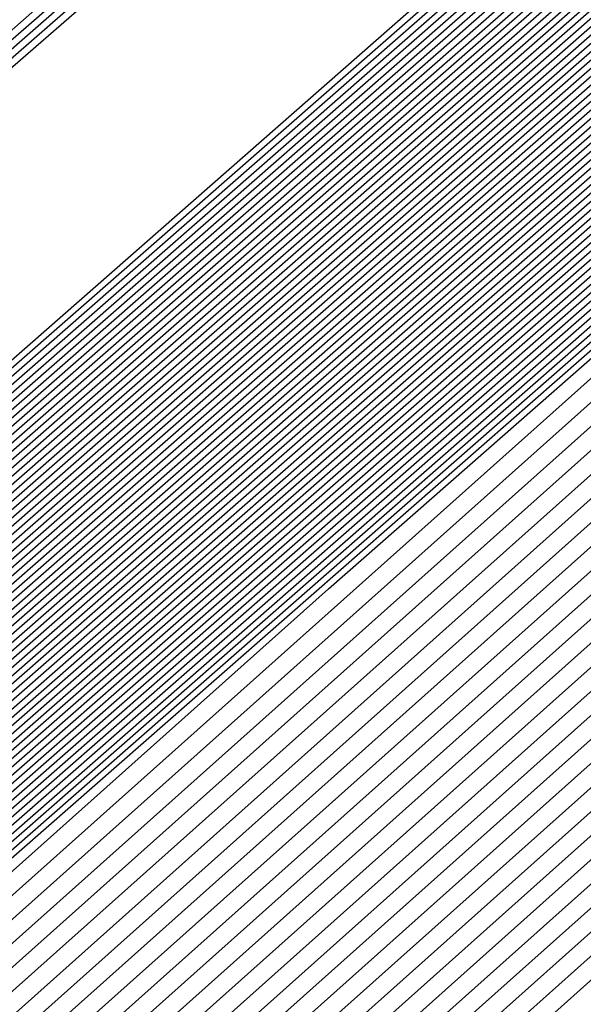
# Model space of a CAD drawing. Extents: x 3249832 to 3255657, y 13789405 to 13793316.
# Tile 876 of 1056: x 3253210.4593 to 3253210.526, y 13791259.2451 to 13791259.3617. Entities that reach past the tile are written whole.
import ezdxf

# ---------------------------------------------------------------- set-up
doc = ezdxf.new("R2010")
doc.units = 0
doc.header["$LTSCALE"] = 100
doc.header["$MEASUREMENT"] = 0
for name, color, linetype in [('GRATIO_03231_CON', 1, 'CONTINUOUS'), ('GRATIO_0323_ICON', 1, 'CONTINUOUS'), ('TARGETS_EAST', 7, 'CONTINUOUS')]:
    doc.layers.add(name, color=color, linetype=linetype)

# ---------------------------------------------------------------- blocks, each defined once
blk = doc.blocks.new('Gratio_032316_contours')
at = {"layer": 'GRATIO_03231_CON', "color": 5, "linetype": 'Continuous', "flags": 128}
for points in [[(3253177.70476, 13791230.76607), (3253185.64303, 13791237.6854), (3253200.73452, 13791250.86558), (3253218.81586, 13791266.66175), (3253234.29107, 13791280.18146), (3253242.95182, 13791287.74673), (3253246.1404, 13791290.53731), (3253246.58674, 13791290.94735), (3253247.01436, 13791291.36584), (3253250.12102, 13791294.16091), (3253258.59804, 13791301.69555), (3253273.79626, 13791315.14336), (3253291.70456, 13791330.92064), (3253306.97134, 13791344.25434)], [(3253177.08958, 13791230.22308), (3253185.23257, 13791237.32386), (3253200.48686, 13791250.64779), (3253218.68507, 13791266.54661), (3253234.23556, 13791280.13216), (3253242.93567, 13791287.7318), (3253246.13883, 13791290.53495), (3253246.58745, 13791290.94656), (3253247.00766, 13791291.35773), (3253250.06022, 13791294.10413), (3253258.38961, 13791301.50754), (3253273.32314, 13791314.72115), (3253290.91956, 13791330.22366), (3253305.92046, 13791343.32515)], [(3253176.47441, 13791229.68009), (3253184.82211, 13791236.96232), (3253200.23919, 13791250.42999), (3253218.55428, 13791266.43148), (3253234.18004, 13791280.08287), (3253242.91952, 13791287.71687), (3253246.13725, 13791290.53258), (3253246.58817, 13791290.94576), (3253247.00095, 13791291.34963), (3253249.99942, 13791294.04734), (3253258.18118, 13791301.31953), (3253272.85003, 13791314.29894), (3253290.13456, 13791329.52668), (3253304.86958, 13791342.39595)], [(3253175.24407, 13791228.59412), (3253184.00119, 13791236.23925), (3253199.74387, 13791249.99439), (3253218.2927, 13791266.20121), (3253234.069, 13791279.98429), (3253242.88721, 13791287.687), (3253246.13411, 13791290.52786), (3253246.58959, 13791290.94417), (3253246.98754, 13791291.33342), (3253249.87782, 13791293.93376), (3253257.76432, 13791300.94351), (3253271.9038, 13791313.45451), (3253288.56457, 13791328.13272), (3253302.76783, 13791340.53756)], [(3253196.57706, 13791247.03615), (3253203.47105, 13791253.1938), (3253218.75951, 13791266.60126), (3253234.06971, 13791279.98413), (3253242.88772, 13791287.68662), (3253246.13462, 13791290.52731), (3253246.59031, 13791290.94338), (3253246.98083, 13791291.32532), (3253249.81702, 13791293.87697), (3253257.55589, 13791300.7555), (3253271.43068, 13791313.0323), (3253287.77957, 13791327.43574), (3253301.71695, 13791339.60837)], [(3253196.71057, 13791247.15254), (3253203.58621, 13791253.29381), (3253218.83398, 13791266.66558), (3253234.10345, 13791280.01283), (3253242.89801, 13791287.6948), (3253246.13636, 13791290.52784), (3253246.59102, 13791290.94258), (3253246.97413, 13791291.31721), (3253249.75622, 13791293.82018), (3253257.34746, 13791300.56749), (3253270.95757, 13791312.61009), (3253286.99457, 13791326.73875), (3253300.66608, 13791338.67918)], [(3253196.84408, 13791247.26894), (3253203.70137, 13791253.39382), (3253218.90845, 13791266.7299), (3253234.13718, 13791280.04153), (3253242.9083, 13791287.70297), (3253246.13809, 13791290.52836), (3253246.59174, 13791290.94178), (3253246.96742, 13791291.30911), (3253249.69542, 13791293.76339), (3253257.13903, 13791300.37948), (3253270.48445, 13791312.18788), (3253286.20957, 13791326.04177), (3253299.6152, 13791337.74998)], [(3253197.11109, 13791247.50174), (3253203.93169, 13791253.59384), (3253219.0574, 13791266.85855), (3253234.20465, 13791280.09892), (3253242.92888, 13791287.71932), (3253246.14156, 13791290.52941), (3253246.59316, 13791290.94019), (3253246.95401, 13791291.2929), (3253249.57383, 13791293.64981), (3253256.72217, 13791300.00346), (3253269.53822, 13791311.34346), (3253284.63958, 13791324.64781), (3253297.51345, 13791335.89159)], [(3253197.2446, 13791247.61813), (3253204.04685, 13791253.69384), (3253219.13187, 13791266.92287), (3253234.23839, 13791280.12762), (3253242.93918, 13791287.72749), (3253246.1433, 13791290.52994), (3253246.59388, 13791290.9394), (3253246.9473, 13791291.28479), (3253249.51303, 13791293.59302), (3253256.51374, 13791299.81545), (3253269.06511, 13791310.92125), (3253283.85458, 13791323.95083), (3253296.46257, 13791334.9624)], [(3253197.37811, 13791247.73453), (3253204.16201, 13791253.79385), (3253219.20635, 13791266.98719), (3253234.27212, 13791280.15631), (3253242.94947, 13791287.73567), (3253246.14503, 13791290.53046), (3253246.59459, 13791290.9386), (3253246.9406, 13791291.27669), (3253249.45223, 13791293.53623), (3253256.30531, 13791299.62744), (3253268.59199, 13791310.49904), (3253283.06958, 13791323.25385), (3253295.41169, 13791334.0332)], [(3253197.51162, 13791247.85093), (3253204.27717, 13791253.89386), (3253219.28082, 13791267.05151), (3253234.30586, 13791280.18501), (3253242.95976, 13791287.74384), (3253246.14676, 13791290.53099), (3253246.5953, 13791290.9378), (3253246.93389, 13791291.26859), (3253249.39143, 13791293.47944), (3253256.09688, 13791299.43942), (3253268.11888, 13791310.07683), (3253282.28459, 13791322.55687), (3253294.36082, 13791333.10401)], [(3253197.77863, 13791248.08372), (3253204.50749, 13791254.09388), (3253219.42977, 13791267.18016), (3253234.37333, 13791280.2424), (3253242.98034, 13791287.76019), (3253246.15023, 13791290.53204), (3253246.59673, 13791290.93621), (3253246.92048, 13791291.25238), (3253249.26983, 13791293.36586), (3253255.68002, 13791299.0634), (3253267.17265, 13791309.2324), (3253280.71459, 13791321.16291), (3253292.25906, 13791331.24562), (3253298.86322, 13791336.86351)], [(3253197.91214, 13791248.20012), (3253204.62265, 13791254.19388), (3253219.50424, 13791267.24448), (3253234.40706, 13791280.2711), (3253242.99064, 13791287.76837), (3253246.15197, 13791290.53257), (3253246.59744, 13791290.93542), (3253246.91378, 13791291.24427), (3253249.20903, 13791293.30907), (3253255.47159, 13791298.87539), (3253266.69953, 13791308.81019), (3253279.9296, 13791320.46593), (3253291.20819, 13791330.31643), (3253297.66843, 13791335.81202)], [(3253198.04565, 13791248.31651), (3253204.73781, 13791254.29389), (3253219.57872, 13791267.3088), (3253234.4408, 13791280.2998), (3253243.00093, 13791287.77654), (3253246.1537, 13791290.53309), (3253246.59816, 13791290.93462), (3253246.90707, 13791291.23617), (3253249.14823, 13791293.25228), (3253255.26316, 13791298.68738), (3253266.22642, 13791308.38798), (3253279.1446, 13791319.76895), (3253290.15731, 13791329.38723), (3253296.47364, 13791334.76054)], [(3253198.17916, 13791248.43291), (3253204.85297, 13791254.3939), (3253219.65319, 13791267.37312), (3253234.47453, 13791280.32849), (3253243.01122, 13791287.78471), (3253246.15544, 13791290.53362), (3253246.59887, 13791290.93382), (3253246.90036, 13791291.22806), (3253249.08743, 13791293.19549), (3253255.05473, 13791298.49937), (3253265.7533, 13791307.96577), (3253278.3596, 13791319.07197), (3253289.10643, 13791328.45804), (3253295.27885, 13791333.70905)], [(3253198.44617, 13791248.6657), (3253205.08329, 13791254.59392), (3253219.80214, 13791267.50177), (3253234.542, 13791280.38589), (3253243.0318, 13791287.80106), (3253246.15891, 13791290.53467), (3253246.6003, 13791290.93223), (3253246.88695, 13791291.21186), (3253248.96583, 13791293.08191), (3253254.63787, 13791298.12335), (3253264.80707, 13791307.12135), (3253276.7896, 13791317.678), (3253287.00468, 13791326.59965), (3253292.88927, 13791331.60608), (3253295.95133, 13791334.07094)], [(3253198.57968, 13791248.7821), (3253205.19845, 13791254.69392), (3253219.87661, 13791267.56609), (3253234.57574, 13791280.41459), (3253243.04209, 13791287.80924), (3253246.16064, 13791290.53519), (3253246.60101, 13791290.93144), (3253246.88025, 13791291.20375), (3253248.90503, 13791293.02512), (3253254.42944, 13791297.93534), (3253264.33396, 13791306.69914), (3253276.00461, 13791316.98102), (3253285.9538, 13791325.67045), (3253291.69448, 13791330.55459), (3253294.7416, 13791333.01142)], [(3253198.71319, 13791248.8985), (3253205.31361, 13791254.79393), (3253219.95108, 13791267.63041), (3253234.60947, 13791280.44328), (3253243.05239, 13791287.81741), (3253246.16237, 13791290.53572), (3253246.60172, 13791290.93064), (3253246.87354, 13791291.19565), (3253248.84423, 13791292.96834), (3253254.22101, 13791297.74733), (3253263.86084, 13791306.27693), (3253275.21961, 13791316.28404), (3253284.90293, 13791324.74126), (3253290.49969, 13791329.50311), (3253293.53187, 13791331.9519)], [(3253198.8467, 13791249.0149), (3253205.42877, 13791254.89394), (3253220.02556, 13791267.69473), (3253234.64321, 13791280.47198), (3253243.06268, 13791287.82558), (3253246.16411, 13791290.53624), (3253246.60244, 13791290.92984), (3253246.86684, 13791291.18754), (3253248.78343, 13791292.91155), (3253254.01258, 13791297.55932), (3253263.38773, 13791305.85472), (3253274.43461, 13791315.58706), (3253283.85205, 13791323.81207), (3253289.3049, 13791328.45162), (3253292.32214, 13791330.89237), (3253295.39879, 13791333.38715)], [(3253199.11371, 13791249.24769), (3253205.65909, 13791255.09396), (3253220.17451, 13791267.82338), (3253234.71068, 13791280.52937), (3253243.08326, 13791287.84193), (3253246.16758, 13791290.53729), (3253246.60386, 13791290.92825), (3253246.85342, 13791291.17133), (3253248.66183, 13791292.79797), (3253253.59572, 13791297.1833), (3253262.4415, 13791305.01029), (3253272.86462, 13791314.1931), (3253281.7503, 13791321.95368), (3253286.91532, 13791326.34865), (3253289.90268, 13791328.77333), (3253293.18693, 13791331.45768)], [(3253199.24722, 13791249.36409), (3253205.77425, 13791255.19397), (3253220.24898, 13791267.8877), (3253234.74441, 13791280.55807), (3253243.09355, 13791287.85011), (3253246.16931, 13791290.53782), (3253246.60458, 13791290.92746), (3253246.84672, 13791291.16323), (3253248.60103, 13791292.74118), (3253253.38729, 13791296.99529), (3253261.96839, 13791304.58808), (3253272.07962, 13791313.49612), (3253280.69942, 13791321.02448), (3253285.72053, 13791325.29717), (3253288.69295, 13791327.71381), (3253292.081, 13791330.49295), (3253297.61917, 13791335.1971)], [(3253199.38073, 13791249.48048), (3253205.88941, 13791255.29397), (3253220.32345, 13791267.95202), (3253234.77815, 13791280.58677), (3253243.10385, 13791287.85828), (3253246.17105, 13791290.53834), (3253246.60529, 13791290.92666), (3253246.84001, 13791291.15513), (3253248.54023, 13791292.68439), (3253253.17886, 13791296.80728), (3253261.49527, 13791304.16587), (3253271.29462, 13791312.79914), (3253279.64854, 13791320.09529), (3253284.52574, 13791324.24568), (3253287.48322, 13791326.65429), (3253290.97507, 13791329.52822), (3253296.71525, 13791334.41022)], [(3253199.51424, 13791249.59688), (3253206.00457, 13791255.39398), (3253220.39793, 13791268.01634), (3253234.81188, 13791280.61546), (3253243.11414, 13791287.86646), (3253246.17278, 13791290.53887), (3253246.606, 13791290.92586), (3253246.83331, 13791291.14702), (3253248.47943, 13791292.6276), (3253252.97044, 13791296.61927), (3253261.02215, 13791303.74366), (3253270.50962, 13791312.10216), (3253278.59767, 13791319.16609), (3253283.33095, 13791323.1942), (3253286.27349, 13791325.59476), (3253289.86914, 13791328.56348), (3253295.81132, 13791333.62334)], [(3253199.78125, 13791249.82967), (3253206.23489, 13791255.594), (3253220.54687, 13791268.14499), (3253234.87935, 13791280.67286), (3253243.13472, 13791287.8828), (3253246.17625, 13791290.53992), (3253246.60743, 13791290.92427), (3253246.8199, 13791291.13081), (3253248.35784, 13791292.51402), (3253252.55358, 13791296.24325), (3253260.07593, 13791302.89924), (3253268.93963, 13791310.70819), (3253276.49591, 13791317.3077), (3253280.94137, 13791321.09123), (3253283.85403, 13791323.47572), (3253287.65728, 13791326.63402), (3253294.00347, 13791332.04958)], [(3253199.91476, 13791249.94607), (3253206.35005, 13791255.69401), (3253220.62135, 13791268.20931), (3253234.91309, 13791280.70156), (3253243.14501, 13791287.89098), (3253246.17798, 13791290.54045), (3253246.60814, 13791290.92348), (3253246.81319, 13791291.12271), (3253248.29704, 13791292.45723), (3253252.34515, 13791296.05524), (3253259.60281, 13791302.47703), (3253268.15463, 13791310.01121), (3253275.44504, 13791316.37851), (3253279.74658, 13791320.03974), (3253282.6443, 13791322.4162), (3253286.55135, 13791325.66929), (3253293.09954, 13791331.2627), (3253300.79521, 13791337.86923)], [(3253200.04827, 13791250.06247), (3253206.46521, 13791255.79401), (3253220.69582, 13791268.27363), (3253234.94682, 13791280.73025), (3253243.15531, 13791287.89915), (3253246.17972, 13791290.54097), (3253246.60886, 13791290.92268), (3253246.80649, 13791291.1146), (3253248.23624, 13791292.40044), (3253252.13672, 13791295.86723), (3253259.1297, 13791302.05482), (3253267.36963, 13791309.31423), (3253274.39416, 13791315.44932), (3253278.55179, 13791318.98826), (3253281.43456, 13791321.35667), (3253285.44542, 13791324.70455), (3253292.19561, 13791330.47582), (3253300.12972, 13791337.29016)], [(3253200.18178, 13791250.17887), (3253206.58037, 13791255.89402), (3253220.77029, 13791268.33795), (3253234.98056, 13791280.75895), (3253243.1656, 13791287.90733), (3253246.18145, 13791290.5415), (3253246.60957, 13791290.92188), (3253246.79978, 13791291.1065), (3253248.17544, 13791292.34365), (3253251.92829, 13791295.67922), (3253258.65658, 13791301.63261), (3253266.58464, 13791308.61725), (3253273.34328, 13791314.52012), (3253277.357, 13791317.93677), (3253280.22483, 13791320.29715), (3253284.33949, 13791323.73982), (3253291.29169, 13791329.68894), (3253299.46423, 13791336.71108)], [(3253200.44879, 13791250.41166), (3253206.81069, 13791256.09404), (3253220.91924, 13791268.4666), (3253235.04803, 13791280.81634), (3253243.18618, 13791287.92368), (3253246.18492, 13791290.54255), (3253246.611, 13791290.92029), (3253246.78637, 13791291.09029), (3253248.05384, 13791292.23007), (3253251.51143, 13791295.3032), (3253257.71035, 13791300.78818), (3253265.01464, 13791307.22329), (3253271.24153, 13791312.66173), (3253274.96742, 13791315.8338), (3253277.80537, 13791318.17811), (3253282.12763, 13791321.81036), (3253289.48383, 13791328.11518), (3253298.13324, 13791335.55292)], [(3253200.5823, 13791250.52806), (3253206.92586, 13791256.19405), (3253220.99372, 13791268.53092), (3253235.08176, 13791280.84504), (3253243.19647, 13791287.93185), (3253246.18666, 13791290.54307), (3253246.61171, 13791290.9195), (3253246.77966, 13791291.08219), (3253247.99304, 13791292.17328), (3253251.303, 13791295.11519), (3253257.23724, 13791300.36597), (3253264.22964, 13791306.52631), (3253270.19065, 13791311.73254), (3253273.77263, 13791314.78231), (3253276.59564, 13791317.11859), (3253281.0217, 13791320.84562), (3253288.57991, 13791327.3283), (3253297.46775, 13791334.97385)], [(3253200.71581, 13791250.64445), (3253207.04102, 13791256.29406), (3253221.06819, 13791268.59524), (3253235.1155, 13791280.87374), (3253243.20676, 13791287.94002), (3253246.18839, 13791290.5436), (3253246.61242, 13791290.9187), (3253246.77296, 13791291.07408), (3253247.93224, 13791292.11649), (3253251.09457, 13791294.92718), (3253256.76412, 13791299.94376), (3253263.44465, 13791305.82933), (3253269.13978, 13791310.80334), (3253272.57784, 13791313.73083), (3253275.38591, 13791316.05906), (3253279.91577, 13791319.88089), (3253287.67598, 13791326.54142), (3253296.80226, 13791334.39477)], [(3253200.84932, 13791250.76085), (3253207.15618, 13791256.39406), (3253221.14266, 13791268.65956), (3253235.14923, 13791280.90243), (3253243.21706, 13791287.9482), (3253246.19012, 13791290.54412), (3253246.61314, 13791290.9179), (3253246.76625, 13791291.06598), (3253247.87144, 13791292.0597), (3253250.88614, 13791294.73917), (3253256.29101, 13791299.52155), (3253262.65965, 13791305.13235), (3253268.0889, 13791309.87415), (3253271.38305, 13791312.67934), (3253274.17618, 13791314.99954), (3253278.80984, 13791318.91616), (3253286.77206, 13791325.75454), (3253296.13677, 13791333.81569)], [(3253201.11633, 13791250.99365), (3253207.3865, 13791256.59408), (3253221.29161, 13791268.78821), (3253235.2167, 13791280.95983), (3253243.23764, 13791287.96455), (3253246.19359, 13791290.54517), (3253246.61456, 13791290.91631), (3253246.75284, 13791291.04977), (3253247.74984, 13791291.94612), (3253250.46928, 13791294.36315), (3253255.34478, 13791298.67713), (3253261.08965, 13791303.73839), (3253265.98715, 13791308.01576), (3253268.99347, 13791310.57637), (3253271.75672, 13791312.8805), (3253276.59798, 13791316.9867), (3253284.9642, 13791324.18078), (3253294.80578, 13791332.65754)], [(3253201.24984, 13791251.11004), (3253207.50166, 13791256.69409), (3253221.36608, 13791268.85253), (3253235.25044, 13791280.98852), (3253243.24793, 13791287.97272), (3253246.19533, 13791290.5457), (3253246.61528, 13791290.91552), (3253246.74613, 13791291.04167), (3253247.68904, 13791291.88933), (3253250.26085, 13791294.17514), (3253254.87166, 13791298.25492), (3253260.30466, 13791303.04141), (3253264.93627, 13791307.08657), (3253267.79868, 13791309.52489), (3253270.54699, 13791311.82097), (3253275.49205, 13791316.02196), (3253284.06028, 13791323.3939), (3253294.14029, 13791332.07846)], [(3253201.38335, 13791251.22644), (3253207.61682, 13791256.7941), (3253221.44056, 13791268.91685), (3253235.28417, 13791281.01722), (3253243.25822, 13791287.9809), (3253246.19706, 13791290.54622), (3253246.61599, 13791290.91472), (3253246.73943, 13791291.03356), (3253247.62824, 13791291.83254), (3253250.05242, 13791293.98713), (3253254.39855, 13791297.83271), (3253259.51966, 13791302.34443), (3253263.88539, 13791306.15737), (3253266.60389, 13791308.4734), (3253269.33726, 13791310.76145), (3253274.38613, 13791315.05723), (3253283.15635, 13791322.60702), (3253293.4748, 13791331.49938)], [(3253201.51686, 13791251.34284), (3253207.73198, 13791256.8941), (3253221.51503, 13791268.98117), (3253235.31791, 13791281.04592), (3253243.26852, 13791287.98907), (3253246.1988, 13791290.54675), (3253246.6167, 13791290.91393), (3253246.73272, 13791291.02546), (3253247.56744, 13791291.77576), (3253249.84399, 13791293.79912), (3253253.92543, 13791297.41049), (3253258.73466, 13791301.64744), (3253262.83452, 13791305.22818), (3253265.4091, 13791307.42192), (3253268.12753, 13791309.70193), (3253273.2802, 13791314.0925), (3253282.25242, 13791321.82014), (3253292.80931, 13791330.9203), (3253301.81088, 13791338.63068)], [(3253201.78387, 13791251.57563), (3253207.9623, 13791257.09412), (3253221.66398, 13791269.10982), (3253235.38538, 13791281.10331), (3253243.2891, 13791288.00542), (3253246.20227, 13791290.5478), (3253246.61813, 13791290.91233), (3253246.71931, 13791291.00925), (3253247.44584, 13791291.66218), (3253249.42713, 13791293.4231), (3253252.9792, 13791296.56607), (3253257.16467, 13791300.25348), (3253260.73276, 13791303.36979), (3253263.01952, 13791305.31895), (3253265.70807, 13791307.58288), (3253271.06834, 13791312.16303), (3253280.44457, 13791320.24638), (3253291.47832, 13791329.76215), (3253300.88547, 13791337.82513)], [(3253201.91738, 13791251.69203), (3253208.07746, 13791257.19413), (3253221.73845, 13791269.17414), (3253235.41911, 13791281.13201), (3253243.29939, 13791288.01359), (3253246.204, 13791290.54832), (3253246.61884, 13791290.91154), (3253246.71261, 13791291.00114), (3253247.38504, 13791291.60539), (3253249.2187, 13791293.23509), (3253252.50609, 13791296.14386), (3253256.37967, 13791299.5565), (3253259.68189, 13791302.44059), (3253261.82473, 13791304.26746), (3253264.49834, 13791306.52336), (3253269.96241, 13791311.1983), (3253279.54064, 13791319.4595), (3253290.81283, 13791329.18307), (3253300.42277, 13791337.42236)], [(3253202.05089, 13791251.80842), (3253208.19262, 13791257.29414), (3253221.81293, 13791269.23846), (3253235.45285, 13791281.16071), (3253243.30968, 13791288.02177), (3253246.20573, 13791290.54885), (3253246.61956, 13791290.91074), (3253246.7059, 13791290.99304), (3253247.32424, 13791291.5486), (3253249.01027, 13791293.04708), (3253252.03297, 13791295.72165), (3253255.59467, 13791298.85952), (3253258.63101, 13791301.5114), (3253260.62994, 13791303.21597), (3253263.28861, 13791305.46384), (3253268.85648, 13791310.23357), (3253278.63672, 13791318.67262), (3253290.14734, 13791328.60399), (3253299.96006, 13791337.01958)], [(3253222.18973, 13791268.9562), (3253208.47101, 13791257.20698), (3253202.18439, 13791251.92482), (3253202.18439, 13791251.92482), (3253208.30778, 13791257.39414), (3253221.8874, 13791269.30278)], [(3253222.33685, 13791269.08692), (3253208.70035, 13791257.40813), (3253202.45141, 13791252.15761), (3253202.45141, 13791252.15761), (3253208.5381, 13791257.59416), (3253222.03635, 13791269.43142)], [(3253222.41042, 13791269.15229), (3253208.81502, 13791257.50869), (3253202.58492, 13791252.27401), (3253202.58492, 13791252.27401), (3253208.65326, 13791257.69417), (3253222.11082, 13791269.49575)], [(3253222.48398, 13791269.21765), (3253208.92969, 13791257.60926), (3253202.71843, 13791252.39041), (3253202.71843, 13791252.39041), (3253208.76842, 13791257.79418), (3253222.18529, 13791269.56007)], [(3253222.55754, 13791269.28301), (3253209.04436, 13791257.70983), (3253202.85194, 13791252.50681), (3253202.85193, 13791252.50681), (3253208.88358, 13791257.89419), (3253222.25977, 13791269.62439)], [(3253222.70467, 13791269.41374), (3253209.2737, 13791257.91097), (3253203.11895, 13791252.7396), (3253203.11895, 13791252.7396), (3253209.1139, 13791258.0942), (3253222.40871, 13791269.75304)], [(3253222.77823, 13791269.4791), (3253209.38837, 13791258.01154), (3253203.25246, 13791252.856), (3253203.25246, 13791252.856), (3253209.22906, 13791258.19421), (3253222.48319, 13791269.81736)], [(3253222.8518, 13791269.54447), (3253209.50304, 13791258.11211), (3253203.38597, 13791252.97239), (3253203.38597, 13791252.97239), (3253209.34422, 13791258.29422), (3253222.55766, 13791269.88168)], [(3253222.92536, 13791269.60983), (3253209.61771, 13791258.21268), (3253203.51947, 13791253.08879), (3253203.51947, 13791253.08879), (3253209.45938, 13791258.39423), (3253222.63214, 13791269.946)], [(3253294.55593, 13791331.78482), (3253282.65133, 13791321.30274), (3253268.6032, 13791309.01445), (3253256.6338, 13791298.60027), (3253249.91373, 13791292.81609), (3253247.40711, 13791290.71997), (3253247.02638, 13791290.44557), (3253246.62867, 13791290.09727), (3253243.8498, 13791287.66252), (3253236.27025, 13791281.09954), (3253223.07249, 13791269.74056), (3253209.84706, 13791258.41382), (3253203.78649, 13791253.32159), (3253203.78649, 13791253.32159), (3253209.68971, 13791258.59423), (3253222.78114, 13791270.07458), (3253235.89161, 13791281.53353), (3253243.79641, 13791288.43297), (3253249.04881, 13791292.99861), (3253256.14655, 13791299.14707), (3253268.13516, 13791309.52901), (3253282.25127, 13791321.73092), (3253294.2793, 13791332.07331)], [(3253294.30341, 13791331.56698), (3253282.46184, 13791321.1404), (3253268.48808, 13791308.91717), (3253256.58203, 13791298.55815), (3253249.89752, 13791292.80461), (3253247.40414, 13791290.71961), (3253247.02543, 13791290.44664), (3253246.629, 13791290.09938), (3253243.85878, 13791287.67218), (3253236.30279, 13791281.1296), (3253223.14605, 13791269.80592), (3253209.96173, 13791258.51439), (3253203.92, 13791253.43798), (3253203.92, 13791253.43798), (3253209.80487, 13791258.69424), (3253222.85565, 13791270.13885), (3253235.92547, 13791281.56208), (3253243.80512, 13791288.43921), (3253249.03601, 13791292.98573), (3253256.09723, 13791299.1022), (3253268.02248, 13791309.42905), (3253282.06389, 13791321.56632), (3253294.02824, 13791331.85395)], [(3253294.05089, 13791331.34915), (3253282.27235, 13791320.97806), (3253268.37296, 13791308.8199), (3253256.53026, 13791298.51602), (3253249.8813, 13791292.79314), (3253247.40117, 13791290.71925), (3253247.02448, 13791290.44772), (3253246.62933, 13791290.10149), (3253243.86776, 13791287.68184), (3253236.33533, 13791281.15966), (3253223.21961, 13791269.87129), (3253210.0764, 13791258.61496), (3253204.05351, 13791253.55438), (3253204.05351, 13791253.55438), (3253209.92004, 13791258.79424), (3253222.93017, 13791270.20313), (3253235.95934, 13791281.59062), (3253243.81382, 13791288.44544), (3253249.02321, 13791292.97286), (3253256.04791, 13791299.05733), (3253267.90979, 13791309.32909), (3253281.87651, 13791321.40172), (3253293.77719, 13791331.63458)], [(3253293.79837, 13791331.13131), (3253282.08285, 13791320.81572), (3253268.25784, 13791308.72262), (3253256.47849, 13791298.4739), (3253249.86508, 13791292.78166), (3253247.39821, 13791290.71889), (3253247.02354, 13791290.4488), (3253246.62966, 13791290.1036), (3253243.87675, 13791287.6915), (3253236.36787, 13791281.18972), (3253223.29318, 13791269.93665), (3253210.19107, 13791258.71553), (3253204.18702, 13791253.67078), (3253204.18701, 13791253.67078), (3253210.0352, 13791258.89424), (3253223.00468, 13791270.26741), (3253235.9932, 13791281.61917), (3253243.82253, 13791288.45167), (3253249.01041, 13791292.95999), (3253255.9986, 13791299.01245), (3253267.79711, 13791309.22914), (3253281.68913, 13791321.23712), (3253293.52613, 13791331.41522)], [(3253281.70387, 13791320.49104), (3253268.02759, 13791308.52807), (3253256.37495, 13791298.38965), (3253249.83265, 13791292.75871), (3253247.39227, 13791290.71816), (3253247.02165, 13791290.45095), (3253246.63032, 13791290.10782), (3253243.89471, 13791287.71083), (3253236.43295, 13791281.24983), (3253223.4403, 13791270.06738), (3253210.42041, 13791258.91666), (3253204.45403, 13791253.90357), (3253204.45403, 13791253.90357), (3253210.2655, 13791259.09429), (3253223.15342, 13791270.39627), (3253236.05998, 13791281.67732), (3253243.49467, 13791288.16911), (3253246.23629, 13791290.55891), (3253246.63094, 13791290.89792), (3253246.97688, 13791291.19282), (3253249.38096, 13791293.27243), (3253255.90221, 13791298.92109), (3253267.57241, 13791309.02875), (3253281.31446, 13791320.90786)], [(3253281.51437, 13791320.3287), (3253267.91246, 13791308.4308), (3253256.32319, 13791298.34753), (3253249.81643, 13791292.74723), (3253247.38931, 13791290.7178), (3253247.0207, 13791290.45203), (3253246.63065, 13791290.10993), (3253243.90369, 13791287.72049), (3253236.4655, 13791281.27989), (3253223.51387, 13791270.13274), (3253210.53508, 13791259.01723), (3253204.58754, 13791254.01997), (3253204.58754, 13791254.01997), (3253210.38066, 13791259.1943), (3253223.22789, 13791270.4606), (3253236.0937, 13791281.70603), (3253243.50493, 13791288.17732), (3253246.23793, 13791290.55953), (3253246.63143, 13791290.89735), (3253246.97568, 13791291.19044), (3253249.36691, 13791293.25849), (3253255.85289, 13791298.87622), (3253267.45972, 13791308.92879), (3253281.12708, 13791320.74326)], [(3253281.32488, 13791320.16636), (3253267.79734, 13791308.33352), (3253256.27142, 13791298.30541), (3253249.80022, 13791292.73576), (3253247.38634, 13791290.71744), (3253247.01976, 13791290.4531), (3253246.63098, 13791290.11204), (3253243.91267, 13791287.73015), (3253236.49804, 13791281.30995), (3253223.58743, 13791270.1981), (3253210.64975, 13791259.1178), (3253204.72105, 13791254.13636), (3253204.72105, 13791254.13637), (3253210.49582, 13791259.2943), (3253223.30236, 13791270.52492), (3253236.12742, 13791281.73474), (3253243.51518, 13791288.18552), (3253246.23956, 13791290.56015), (3253246.63193, 13791290.89678), (3253246.97448, 13791291.18805), (3253249.35287, 13791293.24455), (3253255.80356, 13791298.83135), (3253267.34704, 13791308.82884), (3253280.9397, 13791320.57865)], [(3253281.13539, 13791320.00402), (3253267.68222, 13791308.23625), (3253256.21965, 13791298.26328), (3253249.784, 13791292.72428), (3253247.38337, 13791290.71708), (3253247.01881, 13791290.45418), (3253246.63131, 13791290.11416), (3253243.92165, 13791287.73981), (3253236.53058, 13791281.34001), (3253223.66099, 13791270.26347), (3253210.76442, 13791259.21837), (3253204.85455, 13791254.25276), (3253204.85455, 13791254.25276), (3253210.61098, 13791259.39431), (3253223.37683, 13791270.58925), (3253236.16114, 13791281.76345), (3253243.52543, 13791288.19373), (3253246.2412, 13791290.56077), (3253246.63242, 13791290.89621), (3253246.97329, 13791291.18567), (3253249.33882, 13791293.23061), (3253255.75424, 13791298.78648), (3253267.23435, 13791308.72888), (3253280.75231, 13791320.41405)], [(3253267.45197, 13791308.0417), (3253256.11611, 13791298.17904), (3253249.75157, 13791292.70133), (3253247.37744, 13791290.71635), (3253247.01692, 13791290.45633), (3253246.63197, 13791290.11838), (3253243.93961, 13791287.75913), (3253236.59567, 13791281.40012), (3253223.80812, 13791270.3942), (3253210.99376, 13791259.41951), (3253205.12157, 13791254.48556), (3253205.12157, 13791254.48556), (3253210.84129, 13791259.59433), (3253223.52577, 13791270.7179), (3253236.22858, 13791281.82086), (3253243.54593, 13791288.21014), (3253246.24446, 13791290.562), (3253246.6334, 13791290.89508), (3253246.97089, 13791291.1809), (3253249.31072, 13791293.20273), (3253255.65559, 13791298.69674), (3253267.00898, 13791308.52897)], [(3253267.33685, 13791307.94442), (3253256.06434, 13791298.13691), (3253249.73535, 13791292.68985), (3253247.37447, 13791290.71599), (3253247.01598, 13791290.45741), (3253246.6323, 13791290.12049), (3253243.9486, 13791287.76879), (3253236.62821, 13791281.43018), (3253223.88168, 13791270.45956), (3253211.10843, 13791259.52008), (3253205.25508, 13791254.60195), (3253205.25508, 13791254.60195), (3253210.95645, 13791259.69434), (3253223.60023, 13791270.78223), (3253236.2623, 13791281.84957), (3253243.55619, 13791288.21834), (3253246.2461, 13791290.56262), (3253246.63389, 13791290.89451), (3253246.96969, 13791291.17852), (3253249.29667, 13791293.18879), (3253255.60626, 13791298.65187), (3253266.8963, 13791308.42902)], [(3253267.22172, 13791307.84715), (3253256.01257, 13791298.09479), (3253249.71913, 13791292.67838), (3253247.37151, 13791290.71563), (3253247.01503, 13791290.45848), (3253246.63263, 13791290.1226), (3253243.95758, 13791287.77846), (3253236.66075, 13791281.46024), (3253223.95525, 13791270.52492), (3253211.2231, 13791259.62065), (3253205.38858, 13791254.71835), (3253205.38859, 13791254.71835), (3253211.07161, 13791259.79435), (3253223.6747, 13791270.84655), (3253236.29602, 13791281.87828), (3253243.56644, 13791288.22655), (3253246.24773, 13791290.56324), (3253246.63439, 13791290.89394), (3253246.9685, 13791291.17613), (3253249.28262, 13791293.17485), (3253255.55694, 13791298.607), (3253266.78361, 13791308.32906)], [(3253267.1066, 13791307.74987), (3253255.96081, 13791298.05266), (3253249.70292, 13791292.6669), (3253247.36854, 13791290.71526), (3253247.01409, 13791290.45956), (3253246.63296, 13791290.12471), (3253243.96656, 13791287.78812), (3253236.69329, 13791281.49029), (3253224.02881, 13791270.59029), (3253211.33777, 13791259.72122), (3253205.52209, 13791254.83475), (3253205.52209, 13791254.83475), (3253211.18677, 13791259.89435), (3253223.74917, 13791270.91088), (3253236.32974, 13791281.90699), (3253243.57669, 13791288.23475), (3253246.24937, 13791290.56386), (3253246.63488, 13791290.89337), (3253246.9673, 13791291.17375), (3253249.26858, 13791293.16091), (3253255.50762, 13791298.56213), (3253266.67093, 13791308.22911)], [(3253266.87636, 13791307.55532), (3253255.85727, 13791297.96842), (3253249.67048, 13791292.64395), (3253247.36261, 13791290.71454), (3253247.01219, 13791290.46171), (3253246.63362, 13791290.12893), (3253243.98452, 13791287.80744), (3253236.75838, 13791281.55041), (3253224.17594, 13791270.72101), (3253211.56711, 13791259.92236), (3253205.78911, 13791255.06754), (3253205.78911, 13791255.06754), (3253211.41709, 13791260.09437), (3253223.89811, 13791271.03953), (3253236.39717, 13791281.9644), (3253243.59719, 13791288.25117), (3253246.25263, 13791290.56509), (3253246.63586, 13791290.89224), (3253246.96491, 13791291.16898), (3253249.24048, 13791293.13303), (3253255.40897, 13791298.4724), (3253266.44556, 13791308.0292)], [(3253266.76123, 13791307.45805), (3253255.8055, 13791297.92629), (3253249.65427, 13791292.63247), (3253247.35964, 13791290.71418), (3253247.01125, 13791290.46279), (3253246.63395, 13791290.13104), (3253243.9935, 13791287.8171), (3253236.79092, 13791281.58047), (3253224.2495, 13791270.78638), (3253211.68179, 13791260.02293), (3253205.92262, 13791255.18394), (3253205.92262, 13791255.18394), (3253211.53225, 13791260.19438), (3253223.97258, 13791271.10386), (3253236.43089, 13791281.99311), (3253243.60744, 13791288.25937), (3253246.25427, 13791290.56571), (3253246.63635, 13791290.89167), (3253246.96371, 13791291.1666), (3253249.22643, 13791293.11909), (3253255.35964, 13791298.42753), (3253266.33287, 13791307.92924)], [(3253266.64611, 13791307.36077), (3253255.75373, 13791297.88417), (3253249.63805, 13791292.621), (3253247.35667, 13791290.71382), (3253247.0103, 13791290.46387), (3253246.63428, 13791290.13316), (3253244.00248, 13791287.82676), (3253236.82346, 13791281.61053), (3253224.32306, 13791270.85174), (3253211.79646, 13791260.1235), (3253206.05613, 13791255.30034), (3253206.05613, 13791255.30033), (3253211.64741, 13791260.29439), (3253224.04705, 13791271.16818), (3253236.46461, 13791282.02182), (3253243.6177, 13791288.26758), (3253246.2559, 13791290.56633), (3253246.63684, 13791290.8911), (3253246.96251, 13791291.16422), (3253249.21238, 13791293.10515), (3253255.31032, 13791298.38266), (3253266.22019, 13791307.82929)], [(3253266.53099, 13791307.2635), (3253255.70196, 13791297.84205), (3253249.62183, 13791292.60952), (3253247.35371, 13791290.71345), (3253247.00936, 13791290.46494), (3253246.63461, 13791290.13527), (3253244.01147, 13791287.83642), (3253236.856, 13791281.64058), (3253224.39663, 13791270.9171), (3253211.91113, 13791260.22407), (3253206.18963, 13791255.41673), (3253206.18963, 13791255.41673), (3253211.76257, 13791260.3944), (3253224.12152, 13791271.23251), (3253236.49833, 13791282.05053), (3253243.62795, 13791288.27578), (3253246.25754, 13791290.56695), (3253246.63734, 13791290.89054), (3253246.96131, 13791291.16183), (3253249.19833, 13791293.09121), (3253255.26099, 13791298.33779), (3253266.1075, 13791307.72933)], [(3253266.30074, 13791307.06895), (3253255.59843, 13791297.7578), (3253249.5894, 13791292.58657), (3253247.34778, 13791290.71273), (3253247.00747, 13791290.4671), (3253246.63526, 13791290.13949), (3253244.02943, 13791287.85574), (3253236.92109, 13791281.7007), (3253224.54375, 13791271.04783), (3253212.14047, 13791260.42521), (3253206.45665, 13791255.64953), (3253206.45665, 13791255.64953), (3253211.99289, 13791260.59441), (3253224.27046, 13791271.36115), (3253236.56577, 13791282.10794), (3253243.64845, 13791288.29219), (3253246.2608, 13791290.56818), (3253246.63832, 13791290.8894), (3253246.95892, 13791291.15707), (3253249.17024, 13791293.06333), (3253255.16235, 13791298.24805), (3253265.88213, 13791307.52942)], [(3253266.18562, 13791306.97167), (3253255.54666, 13791297.71567), (3253249.57318, 13791292.57509), (3253247.34481, 13791290.71237), (3253247.00652, 13791290.46817), (3253246.63559, 13791290.1416), (3253244.03841, 13791287.86541), (3253236.95363, 13791281.73076), (3253224.61732, 13791271.1132), (3253212.25514, 13791260.52577), (3253206.59016, 13791255.76592), (3253206.59016, 13791255.76592), (3253212.10805, 13791260.69442), (3253224.34492, 13791271.42548), (3253236.59949, 13791282.13665), (3253243.6587, 13791288.3004), (3253246.26244, 13791290.5688), (3253246.63881, 13791290.88883), (3253246.95772, 13791291.15468), (3253249.15619, 13791293.04939), (3253255.11302, 13791298.20318), (3253265.76944, 13791307.42947)], [(3253266.07049, 13791306.8744), (3253255.49489, 13791297.67355), (3253249.55697, 13791292.56362), (3253247.34184, 13791290.712), (3253247.00558, 13791290.46925), (3253246.63592, 13791290.14371), (3253244.04739, 13791287.87507), (3253236.98617, 13791281.76081), (3253224.69088, 13791271.17856), (3253212.36981, 13791260.62634), (3253206.72366, 13791255.88232), (3253206.72367, 13791255.88232), (3253212.22321, 13791260.79443), (3253224.41939, 13791271.4898), (3253236.63321, 13791282.16536), (3253243.66895, 13791288.30861), (3253246.26407, 13791290.56942), (3253246.6393, 13791290.88827), (3253246.95652, 13791291.1523), (3253249.14214, 13791293.03545), (3253255.0637, 13791298.15831), (3253265.65676, 13791307.32951)], [(3253265.95537, 13791306.77712), (3253255.44312, 13791297.63143), (3253249.54075, 13791292.55214), (3253247.33888, 13791290.71164), (3253247.00463, 13791290.47032), (3253246.63625, 13791290.14582), (3253244.05637, 13791287.88473), (3253237.01871, 13791281.79087), (3253224.76444, 13791271.24392), (3253212.48448, 13791260.72691), (3253206.85717, 13791255.99872), (3253206.85717, 13791255.99872), (3253212.33837, 13791260.89444), (3253224.49386, 13791271.55413), (3253236.66693, 13791282.19407), (3253243.67921, 13791288.31681), (3253246.26571, 13791290.57004), (3253246.6398, 13791290.8877), (3253246.95533, 13791291.14992), (3253249.12809, 13791293.02151), (3253255.01437, 13791298.11344), (3253265.54407, 13791307.22956)], [(3253265.72512, 13791306.58257), (3253255.33958, 13791297.54718), (3253249.50832, 13791292.52919), (3253247.33294, 13791290.71092), (3253247.00274, 13791290.47248), (3253246.63691, 13791290.15005), (3253244.07433, 13791287.90405), (3253237.0838, 13791281.85099), (3253224.91157, 13791271.37465), (3253212.71382, 13791260.92805), (3253207.12419, 13791256.23151), (3253207.12419, 13791256.23151), (3253212.56869, 13791261.09446), (3253224.6428, 13791271.68278), (3253236.73437, 13791282.25148), (3253243.69971, 13791288.33322), (3253246.26897, 13791290.57127), (3253246.64078, 13791290.88656), (3253246.95293, 13791291.14515), (3253249.1, 13791292.99362), (3253254.91572, 13791298.02371), (3253265.3187, 13791307.02965)], [(3253265.61, 13791306.4853), (3253255.28781, 13791297.50506), (3253249.4921, 13791292.51771), (3253247.32998, 13791290.71056), (3253247.0018, 13791290.47355), (3253246.63724, 13791290.15216), (3253244.08331, 13791287.91371), (3253237.11634, 13791281.88104), (3253224.98513, 13791271.44001), (3253212.82849, 13791261.02862), (3253207.2577, 13791256.34791), (3253207.2577, 13791256.34791), (3253212.68385, 13791261.19447), (3253224.71727, 13791271.7471), (3253236.76809, 13791282.28019), (3253243.70996, 13791288.34143), (3253246.27061, 13791290.57189), (3253246.64127, 13791290.88599), (3253246.95174, 13791291.14277), (3253249.08595, 13791292.97968), (3253254.8664, 13791297.97884), (3253265.20602, 13791306.92969)], [(3253265.49488, 13791306.38803), (3253255.23605, 13791297.46293), (3253249.47588, 13791292.50624), (3253247.32701, 13791290.71019), (3253247.00085, 13791290.47463), (3253246.63757, 13791290.15427), (3253244.0923, 13791287.92337), (3253237.14888, 13791281.9111), (3253225.0587, 13791271.50538), (3253212.94316, 13791261.12919), (3253207.39121, 13791256.46431), (3253207.39121, 13791256.46431), (3253212.79901, 13791261.29448), (3253224.79174, 13791271.81143), (3253236.80181, 13791282.3089), (3253243.72021, 13791288.34963), (3253246.27224, 13791290.57251), (3253246.64176, 13791290.88543), (3253246.95054, 13791291.14038), (3253249.0719, 13791292.96574), (3253254.81708, 13791297.93397), (3253265.09333, 13791306.82974)], [(3253265.37976, 13791306.29075), (3253255.18428, 13791297.42081), (3253249.45967, 13791292.49476), (3253247.32404, 13791290.70983), (3253246.9999, 13791290.47571), (3253246.6379, 13791290.15638), (3253244.10128, 13791287.93303), (3253237.18142, 13791281.94116), (3253225.13226, 13791271.57074), (3253213.05783, 13791261.22976), (3253207.52471, 13791256.5807), (3253207.52471, 13791256.5807), (3253212.91417, 13791261.39448), (3253224.86621, 13791271.87575), (3253236.83553, 13791282.33761), (3253243.73047, 13791288.35784), (3253246.27388, 13791290.57313), (3253246.64226, 13791290.88486), (3253246.94934, 13791291.138), (3253249.05785, 13791292.9518), (3253254.76775, 13791297.8891), (3253264.98065, 13791306.72978)], [(3253265.14951, 13791306.0962), (3253255.08074, 13791297.33656), (3253249.42723, 13791292.47181), (3253247.31811, 13791290.70911), (3253246.99801, 13791290.47786), (3253246.63856, 13791290.1606), (3253244.11924, 13791287.95236), (3253237.24651, 13791282.00127), (3253225.27938, 13791271.70147), (3253213.28717, 13791261.4309), (3253207.79173, 13791256.8135), (3253207.79173, 13791256.8135), (3253213.14449, 13791261.5945), (3253225.01515, 13791272.0044), (3253236.90297, 13791282.39502), (3253243.75097, 13791288.37425), (3253246.27714, 13791290.57436), (3253246.64324, 13791290.88372), (3253246.94695, 13791291.13323), (3253249.02975, 13791292.92392), (3253254.6691, 13791297.79936), (3253264.75528, 13791306.52987)], [(3253265.03439, 13791305.99892), (3253255.02897, 13791297.29444), (3253249.41102, 13791292.46033), (3253247.31514, 13791290.70874), (3253246.99707, 13791290.47894), (3253246.63889, 13791290.16271), (3253244.12822, 13791287.96202), (3253237.27905, 13791282.03133), (3253225.35295, 13791271.76683), (3253213.40184, 13791261.53147), (3253207.92524, 13791256.92989), (3253207.92524, 13791256.92989), (3253213.25965, 13791261.69451), (3253225.08961, 13791272.06873), (3253236.93669, 13791282.42373), (3253243.76122, 13791288.38246), (3253246.27878, 13791290.57498), (3253246.64373, 13791290.88316), (3253246.94575, 13791291.13085), (3253249.01571, 13791292.90998), (3253254.61978, 13791297.75449), (3253264.64259, 13791306.42992)], [(3253264.91926, 13791305.90165), (3253254.9772, 13791297.25231), (3253249.3948, 13791292.44886), (3253247.31218, 13791290.70838), (3253246.99612, 13791290.48001), (3253246.63922, 13791290.16482), (3253244.1372, 13791287.97168), (3253237.31159, 13791282.06139), (3253225.42651, 13791271.83219), (3253213.51651, 13791261.63204), (3253208.05874, 13791257.04629), (3253208.05875, 13791257.04629), (3253213.37481, 13791261.79452), (3253225.16408, 13791272.13306), (3253236.97041, 13791282.45244), (3253243.77147, 13791288.39066), (3253246.28041, 13791290.5756), (3253246.64422, 13791290.88259), (3253246.94455, 13791291.12847), (3253249.00166, 13791292.89604), (3253254.57046, 13791297.70962), (3253264.52991, 13791306.32996)], [(3253264.80414, 13791305.80438), (3253254.92543, 13791297.21019), (3253249.37858, 13791292.43738), (3253247.30921, 13791290.70802), (3253246.99518, 13791290.48109), (3253246.63955, 13791290.16693), (3253244.14618, 13791287.98134), (3253237.34413, 13791282.09145), (3253225.50007, 13791271.89756), (3253213.63118, 13791261.73261), (3253208.19225, 13791257.16269), (3253208.19225, 13791257.16269), (3253213.48997, 13791261.89453), (3253225.23855, 13791272.19738), (3253237.00413, 13791282.48115), (3253243.78172, 13791288.39887), (3253246.28205, 13791290.57622), (3253246.64472, 13791290.88202), (3253246.94335, 13791291.12608), (3253248.98761, 13791292.8821), (3253254.52113, 13791297.66475), (3253264.41722, 13791306.23001)]]:
    blk.add_lwpolyline(points, dxfattribs=at)
at = {"layer": 'GRATIO_0323_ICON', "color": 7, "linetype": 'Continuous', "flags": 128}
for points in [[(3253175.85924, 13791229.13711), (3253184.41165, 13791236.60078), (3253199.99153, 13791250.21219), (3253218.42349, 13791266.31635), (3253234.12452, 13791280.03358), (3253242.90336, 13791287.70193), (3253246.13568, 13791290.53022), (3253246.58888, 13791290.94497), (3253246.99424, 13791291.34152), (3253249.93862, 13791293.99055), (3253257.97275, 13791301.13152), (3253272.37691, 13791313.87673), (3253289.34956, 13791328.8297), (3253303.81871, 13791341.46676)], [(3253196.97758, 13791247.38534), (3253203.81653, 13791253.49383), (3253218.98293, 13791266.79423), (3253234.17092, 13791280.07022), (3253242.91859, 13791287.71115), (3253246.13983, 13791290.52889), (3253246.59245, 13791290.94099), (3253246.96072, 13791291.301), (3253249.63462, 13791293.7066), (3253256.9306, 13791300.19147), (3253270.01134, 13791311.76567), (3253285.42458, 13791325.34479), (3253298.56432, 13791336.82079)], [(3253197.64512, 13791247.96732), (3253204.39233, 13791253.99387), (3253219.3553, 13791267.11584), (3253234.33959, 13791280.21371), (3253242.97005, 13791287.75202), (3253246.1485, 13791290.53152), (3253246.59602, 13791290.93701), (3253246.92719, 13791291.26048), (3253249.33063, 13791293.42265), (3253255.88845, 13791299.25141), (3253267.64576, 13791309.65462), (3253281.49959, 13791321.85989), (3253293.30994, 13791332.17482)], [(3253198.31266, 13791248.54931), (3253204.96813, 13791254.49391), (3253219.72766, 13791267.43745), (3253234.50827, 13791280.35719), (3253243.02151, 13791287.79289), (3253246.15717, 13791290.53414), (3253246.59958, 13791290.93303), (3253246.89366, 13791291.21996), (3253249.02663, 13791293.1387), (3253254.8463, 13791298.31136), (3253265.28019, 13791307.54356), (3253277.5746, 13791318.37498), (3253288.05556, 13791327.52884), (3253294.08406, 13791332.65756)], [(3253198.9802, 13791249.13129), (3253205.54393, 13791254.99395), (3253220.10003, 13791267.75905), (3253234.67694, 13791280.50068), (3253243.07297, 13791287.83376), (3253246.16584, 13791290.53677), (3253246.60315, 13791290.92905), (3253246.86013, 13791291.17944), (3253248.72263, 13791292.85476), (3253253.80415, 13791297.37131), (3253262.91461, 13791305.43251), (3253273.64961, 13791314.89008), (3253282.80117, 13791322.88287), (3253288.11011, 13791327.40014), (3253291.11241, 13791329.83285), (3253294.29286, 13791332.42241)], [(3253199.64774, 13791249.71328), (3253206.11974, 13791255.49399), (3253220.4724, 13791268.08067), (3253234.84562, 13791280.64416), (3253243.12443, 13791287.87463), (3253246.17452, 13791290.53939), (3253246.60672, 13791290.92507), (3253246.8266, 13791291.13892), (3253248.41864, 13791292.57081), (3253252.76201, 13791296.43126), (3253260.54904, 13791303.32145), (3253269.72463, 13791311.40518), (3253277.54679, 13791318.2369), (3253282.13616, 13791322.14271), (3253285.06376, 13791324.53524), (3253288.76321, 13791327.59875), (3253294.90739, 13791332.83646)], [(3253200.31528, 13791250.29526), (3253206.69554, 13791255.99403), (3253220.84477, 13791268.40227), (3253235.01429, 13791280.78765), (3253243.17589, 13791287.9155), (3253246.18319, 13791290.54202), (3253246.61028, 13791290.92109), (3253246.79307, 13791291.0984), (3253248.11464, 13791292.28686), (3253251.71986, 13791295.49121), (3253258.18347, 13791301.21039), (3253265.79964, 13791307.92027), (3253272.29241, 13791313.59093), (3253276.16221, 13791316.88528), (3253279.0151, 13791319.23763), (3253283.23356, 13791322.77509), (3253290.38776, 13791328.90206), (3253298.79874, 13791336.132)], [(3253200.98282, 13791250.87725), (3253207.27134, 13791256.49407), (3253221.21714, 13791268.72389), (3253235.18297, 13791280.93113), (3253243.22735, 13791287.95637), (3253246.19186, 13791290.54465), (3253246.61385, 13791290.91711), (3253246.75955, 13791291.05787), (3253247.81064, 13791292.00291), (3253250.67771, 13791294.55116), (3253255.81789, 13791299.09934), (3253261.87465, 13791304.43537), (3253267.03802, 13791308.94496), (3253270.18826, 13791311.62786), (3253272.96645, 13791313.94002), (3253277.70391, 13791317.95143), (3253285.86813, 13791324.96766), (3253295.47128, 13791333.23661)], [(3253201.65036, 13791251.45923), (3253207.84714, 13791256.99411), (3253221.5895, 13791269.04549), (3253235.35164, 13791281.07462), (3253243.27881, 13791287.99724), (3253246.20053, 13791290.54727), (3253246.61742, 13791290.91313), (3253246.72602, 13791291.01735), (3253247.50664, 13791291.71897), (3253249.63556, 13791293.61111), (3253253.45232, 13791296.98828), (3253257.94966, 13791300.95046), (3253261.78364, 13791304.29898), (3253264.21431, 13791306.37043), (3253266.9178, 13791308.64241), (3253272.17427, 13791313.12777), (3253281.3485, 13791321.03326), (3253292.14381, 13791330.34122), (3253301.34818, 13791338.22791)], [(3253222.26329, 13791269.02156), (3253208.58568, 13791257.30755), (3253202.3179, 13791252.04122), (3253202.3179, 13791252.04122), (3253208.42294, 13791257.49415), (3253221.96187, 13791269.36711)], [(3253222.63111, 13791269.34838), (3253209.15903, 13791257.8104), (3253202.98544, 13791252.6232), (3253202.98544, 13791252.6232), (3253208.99874, 13791257.99419), (3253222.33424, 13791269.68871)], [(3253294.80845, 13791332.00265), (3253282.84083, 13791321.46507), (3253268.71833, 13791309.11172), (3253256.68557, 13791298.6424), (3253249.92995, 13791292.82756), (3253247.41007, 13791290.72034), (3253247.02732, 13791290.44449), (3253246.62834, 13791290.09516), (3253243.84082, 13791287.65286), (3253236.2377, 13791281.06949), (3253222.99892, 13791269.67519), (3253209.73238, 13791258.31325), (3253203.65298, 13791253.20519), (3253203.65298, 13791253.20519), (3253209.57454, 13791258.49423), (3253222.70663, 13791270.0103), (3253235.85774, 13791281.50498), (3253243.7877, 13791288.42674), (3253249.0616, 13791293.01148), (3253256.19586, 13791299.19195), (3253268.24784, 13791309.62896), (3253282.43865, 13791321.89552), (3253294.53035, 13791332.29267)], [(3253281.89336, 13791320.65338), (3253268.14271, 13791308.62535), (3253256.42672, 13791298.43178), (3253249.84887, 13791292.77018), (3253247.39524, 13791290.71852), (3253247.02259, 13791290.44987), (3253246.62999, 13791290.10571), (3253243.88573, 13791287.70117), (3253236.40041, 13791281.21978), (3253223.36674, 13791270.00201), (3253210.30574, 13791258.8161), (3253204.32052, 13791253.78717), (3253204.32052, 13791253.78717), (3253210.15034, 13791258.99428), (3253223.07895, 13791270.33195), (3253236.02626, 13791281.64861), (3253243.48442, 13791288.1609), (3253246.23466, 13791290.5583), (3253246.63045, 13791290.89848), (3253246.97808, 13791291.1952), (3253249.39501, 13791293.28637), (3253255.95153, 13791298.96595), (3253267.68509, 13791309.1287), (3253281.50184, 13791321.07246)], [(3253280.94589, 13791319.84168), (3253267.5671, 13791308.13897), (3253256.16788, 13791298.22116), (3253249.76778, 13791292.7128), (3253247.38041, 13791290.71671), (3253247.01787, 13791290.45526), (3253246.63164, 13791290.11627), (3253243.93063, 13791287.74947), (3253236.56312, 13791281.37006), (3253223.73456, 13791270.32883), (3253210.87909, 13791259.31894), (3253204.98806, 13791254.36916), (3253204.98806, 13791254.36916), (3253210.72614, 13791259.49432), (3253223.4513, 13791270.65358), (3253236.19486, 13791281.79216), (3253243.53568, 13791288.20193), (3253246.24283, 13791290.56139), (3253246.63291, 13791290.89565), (3253246.97209, 13791291.18328), (3253249.32477, 13791293.21667), (3253255.70491, 13791298.74161), (3253267.12167, 13791308.62893), (3253280.56493, 13791320.24945)], [(3253266.99148, 13791307.6526), (3253255.90904, 13791298.01054), (3253249.6867, 13791292.65542), (3253247.36557, 13791290.7149), (3253247.01314, 13791290.46064), (3253246.63329, 13791290.12682), (3253243.97554, 13791287.79778), (3253236.72583, 13791281.52035), (3253224.10237, 13791270.65565), (3253211.45244, 13791259.82179), (3253205.6556, 13791254.95114), (3253205.6556, 13791254.95114), (3253211.30193, 13791259.99436), (3253223.82364, 13791270.9752), (3253236.36345, 13791281.93569), (3253243.58694, 13791288.24296), (3253246.251, 13791290.56448), (3253246.63537, 13791290.89281), (3253246.9661, 13791291.17137), (3253249.25453, 13791293.14697), (3253255.45829, 13791298.51727), (3253266.55824, 13791308.12915)], [(3253266.41586, 13791307.16622), (3253255.65019, 13791297.79992), (3253249.60562, 13791292.59805), (3253247.35074, 13791290.71309), (3253247.00841, 13791290.46602), (3253246.63494, 13791290.13738), (3253244.02045, 13791287.84608), (3253236.88854, 13791281.67064), (3253224.47019, 13791270.98247), (3253212.0258, 13791260.32464), (3253206.32314, 13791255.53313), (3253206.32314, 13791255.53313), (3253211.87773, 13791260.49441), (3253224.19599, 13791271.29683), (3253236.53205, 13791282.07923), (3253243.6382, 13791288.28399), (3253246.25917, 13791290.56757), (3253246.63783, 13791290.88997), (3253246.96012, 13791291.15945), (3253249.18429, 13791293.07727), (3253255.21167, 13791298.29292), (3253265.99481, 13791307.62938)], [(3253265.84025, 13791306.67985), (3253255.39135, 13791297.5893), (3253249.52453, 13791292.54067), (3253247.33591, 13791290.71128), (3253247.00369, 13791290.4714), (3253246.63658, 13791290.14793), (3253244.06535, 13791287.89439), (3253237.05125, 13791281.82093), (3253224.83801, 13791271.30929), (3253212.59915, 13791260.82748), (3253206.99068, 13791256.11511), (3253206.99068, 13791256.11512), (3253212.45353, 13791260.99445), (3253224.56833, 13791271.61845), (3253236.70065, 13791282.22277), (3253243.68946, 13791288.32502), (3253246.26734, 13791290.57065), (3253246.64029, 13791290.88713), (3253246.95413, 13791291.14753), (3253249.11404, 13791293.00756), (3253254.96505, 13791298.06857), (3253265.43139, 13791307.1296)], [(3253265.26463, 13791306.19348), (3253255.13251, 13791297.37869), (3253249.44345, 13791292.48329), (3253247.32108, 13791290.70947), (3253246.99896, 13791290.47678), (3253246.63823, 13791290.15849), (3253244.11026, 13791287.9427), (3253237.21396, 13791281.97122), (3253225.20582, 13791271.6361), (3253213.1725, 13791261.33033), (3253207.65822, 13791256.6971), (3253207.65822, 13791256.6971), (3253213.02933, 13791261.49449), (3253224.94068, 13791271.94008), (3253236.86925, 13791282.36631), (3253243.74072, 13791288.36604), (3253246.27551, 13791290.57374), (3253246.64275, 13791290.88429), (3253246.94814, 13791291.13562), (3253249.0438, 13791292.93786), (3253254.71843, 13791297.84423), (3253264.86796, 13791306.62983)]]:
    blk.add_lwpolyline(points, dxfattribs=at)

msp = doc.modelspace()

# ---------------------------------------------------------------- block references
at = {"layer": 'TARGETS_EAST'}
msp.add_blockref('Gratio_032316_contours', (0, 0), dxfattribs=at)

doc.saveas('drawing.dxf')
